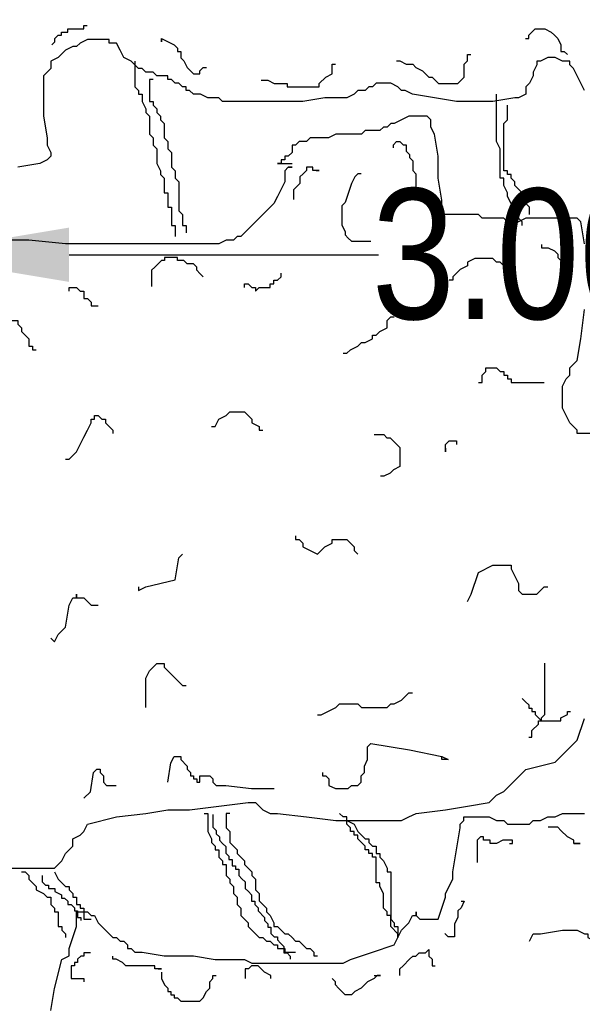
# Model space of a CAD drawing. Extents: x 1616800 to 1632437, y 2248456 to 2251974.
# Tile 319 of 399: x 1619133.48 to 1619134.86, y 2251189.28 to 2251191.7. Entities that reach past the tile are written whole.
import ezdxf

# ---------------------------------------------------------------- set-up
doc = ezdxf.new("R2010")
doc.units = 0
doc.header["$LTSCALE"] = 2
doc.header["$PDMODE"] = 3
doc.header["$PDSIZE"] = 0.2
doc.linetypes.add('CONTINU', pattern=[0])
doc.layers.get('Defpoints').update_dxf_attribs({"linetype": 'CONTINUOUS'})
doc.layers.add('0000-PAP-PROFIL EN TRAVERS DE PRINCIPE', color=7, linetype='CONTINUOUS')
doc.layers.add('00profil', color=7, linetype='CONTINUOUS')
doc.styles.add('Arial', font='ARIALN.TTF')
doc.styles.get("Standard").update_dxf_attribs({"font": 'arial.ttf'})
doc.dimstyles.get("Standard").update_dxf_attribs({"dimtxt": 0.18, "dimasz": 0.18, "dimexe": 0.18, "dimexo": 0.0625, "dimgap": 0.09, "dimtad": 0, "dimtih": 1, "dimtoh": 1, "dimdec": 4, "dimzin": 0, "dimdsep": 46, "dimtxsty": 'Standard', "dimcen": 0.09, "dimadec": 0, "dimazin": 0, "dimtfac": 1, "dimtdec": 4, "dimtofl": 0, "dimtmove": 0, "dimatfit": 3, "dimfxl": 1, "dimtolj": 1, "dimtzin": 0, "dimarcsym": 0})

# ---------------------------------------------------------------- blocks, each defined once
blk = doc.blocks.new('BEAUTIFUL TREE')
at = {"layer": '00profil', "color": 8}
for points in [[(0.7127, 6.2558), (0.7014, 6.2785), (0.69, 6.3011), (0.6787, 6.3237), (0.6674, 6.335), (0.6674, 6.3463), (0.6448, 6.3463), (0.6222, 6.3576), (0.5995, 6.3576), (0.5769, 6.3463), (0.5656, 6.3463), (0.5656, 6.335), (0.5543, 6.3124), (0.5543, 6.3011), (0.5429, 6.2785), (0.5316, 6.2671), (0.5316, 6.2445), (0.509, 6.2332), (0.4977, 6.2332), (0.4298, 6.2219), (0.3166, 6.2219), (0.2488, 6.2332), (0.1809, 6.2445), (0.1582, 6.2558), (0.1469, 6.2558), (0.1356, 6.2671), (0.113, 6.2785), (0.0677, 6.2785), (0.0564, 6.2671), (0.0451, 6.2671), (0.0338, 6.2558), (0.0111, 6.2558), (-0.0002, 6.2445), (-0.0228, 6.2332), (-0.0907, 6.2332), (-0.1586, 6.2219), (-0.4075, 6.2219), (-0.4188, 6.2332), (-0.4528, 6.2332), (-0.4754, 6.2445), (-0.498, 6.2445), (-0.5094, 6.2558), (-0.5207, 6.2558), (-0.5207, 6.2671), (-0.532, 6.2671), (-0.5433, 6.2785), (-0.5546, 6.2785), (-0.5659, 6.2898), (-0.5773, 6.2898), (-0.5773, 6.3011), (-0.6112, 6.3011), (-0.6225, 6.3124), (-0.6451, 6.3124), (-0.6565, 6.3237), (-0.6678, 6.3237), (-0.6791, 6.335), (-0.6904, 6.3463), (-0.713, 6.3576), (-0.7243, 6.3803), (-0.7357, 6.4029), (-0.7583, 6.4029), (-0.7583, 6.4142), (-0.8262, 6.4142), (-0.8488, 6.4029), (-0.8601, 6.3916), (-0.8714, 6.3916), (-0.8941, 6.3803), (-0.9054, 6.3689), (-0.9167, 6.3576), (-0.9393, 6.3463), (-0.9393, 6.3237), (-0.9507, 6.3124), (-0.962, 6.3011), (-0.962, 6.1767), (-0.9507, 6.1088), (-0.9507, 6.0862), (-0.9393, 6.0636), (-0.9393, 6.0522), (-0.9507, 6.0409), (-0.9733, 6.0296), (-1.0412, 6.0183)], [(-0.9364, 6.397), (-0.9264, 6.407), (-0.9264, 6.417), (-0.9164, 6.427), (-0.9065, 6.427), (-0.9065, 6.4369), (-0.8865, 6.4369), (-0.8865, 6.4469), (-0.8366, 6.4469), (-0.8366, 6.4569), (-0.8266, 6.4569)], [(0.5305, 6.417), (0.5404, 6.417), (0.5404, 6.427), (0.5504, 6.4369), (0.5604, 6.4469), (0.5903, 6.4469), (0.6103, 6.4369), (0.6203, 6.427), (0.6302, 6.417), (0.6402, 6.397), (0.6402, 6.3771), (0.6502, 6.3771), (0.6602, 6.3671)], [(-0.5971, 6.417), (-0.5971, 6.407), (-0.5971, 6.417), (-0.5572, 6.397), (-0.5472, 6.3871), (-0.5472, 6.3771), (-0.5372, 6.3771), (-0.5372, 6.3571), (-0.5273, 6.3472), (-0.5173, 6.3272), (-0.5073, 6.3172), (-0.4973, 6.3073), (-0.4774, 6.3073), (-0.4774, 6.3172), (-0.4674, 6.3272), (-0.4574, 6.3272)], [(-0.6791, 6.3463), (-0.6791, 6.2671), (-0.6678, 6.2558), (-0.6678, 6.2445), (-0.6565, 6.2445), (-0.6565, 6.2219), (-0.6451, 6.1993), (-0.6451, 6.188), (-0.6338, 6.1767), (-0.6338, 6.1201), (-0.6225, 6.1088), (-0.6225, 6.0862), (-0.6112, 6.0749), (-0.6112, 6.0296), (-0.5999, 6.007), (-0.5999, 5.9957), (-0.5886, 5.9844), (-0.5886, 5.9391), (-0.5773, 5.9391), (-0.5773, 5.8939), (-0.5659, 5.8939), (-0.5659, 5.8373), (-0.5546, 5.8373), (-0.5546, 5.8034)], [(0.1313, 6.3472), (0.1413, 6.3472), (0.1613, 6.3372), (0.1812, 6.3372), (0.1912, 6.3272), (0.2111, 6.3172), (0.2211, 6.3073), (0.2311, 6.2973), (0.2411, 6.2973), (0.2511, 6.2873), (0.261, 6.2774), (0.3209, 6.2774), (0.3409, 6.2973), (0.3409, 6.3372), (0.3508, 6.3472), (0.3508, 6.3671), (0.3608, 6.3671)], [(-0.2878, 6.2873), (-0.2678, 6.2873), (-0.2479, 6.2774), (-0.208, 6.2774), (-0.208, 6.2674), (-0.1082, 6.2674), (-0.1082, 6.2774), (-0.0882, 6.2973), (-0.0683, 6.3073), (-0.0683, 6.3372), (-0.0583, 6.3372)], [(-0.6225, 6.2898), (-0.6338, 6.2898), (-0.6338, 6.2219), (-0.6225, 6.2219), (-0.6225, 6.2106), (-0.6112, 6.1993), (-0.6112, 6.188), (-0.5999, 6.1767), (-0.5999, 6.1654), (-0.5886, 6.154), (-0.5886, 6.1088), (-0.5773, 6.0975), (-0.5773, 6.0749), (-0.5659, 6.0636), (-0.5659, 6.0183), (-0.5546, 6.007), (-0.5546, 5.9844), (-0.5433, 5.9731), (-0.5433, 5.8826), (-0.532, 5.8713), (-0.532, 5.8373), (-0.5207, 5.8373), (-0.5207, 5.8147)], [(0.5203, 5.8373), (0.5203, 5.8487), (0.509, 5.86), (0.4977, 5.8826), (0.4864, 5.9052), (0.4751, 5.9278), (0.4751, 5.9391), (0.4637, 5.9618), (0.4637, 5.9844), (0.4524, 5.9844), (0.4524, 6.0749), (0.4411, 6.0975), (0.4411, 6.2445)], [(0.5429, 5.8713), (0.5429, 5.8939), (0.5316, 5.9052), (0.5316, 5.9165), (0.5203, 5.9165), (0.5203, 5.9391), (0.509, 5.9505), (0.4977, 5.9618), (0.4977, 5.9731), (0.4864, 5.9844), (0.4864, 5.9957), (0.4751, 5.9957), (0.4751, 6.007), (0.4637, 6.007), (0.4637, 6.154), (0.4751, 6.1654), (0.4751, 6.2106)], [(-0.2039, 6.0183), (-0.1925, 6.0183), (-0.2039, 6.0183), (-0.2152, 6.007), (-0.2152, 5.9731), (-0.2265, 5.9505), (-0.2378, 5.9278), (-0.2491, 5.9052), (-0.2717, 5.8826), (-0.2831, 5.8713), (-0.3283, 5.826), (-0.3396, 5.8147), (-0.351, 5.8034), (-0.3623, 5.8034), (-0.3736, 5.7921), (-0.3962, 5.7921), (-0.4188, 5.7808), (-0.8941, 5.7808), (-1.0072, 5.7921), (-1.1204, 5.7921)], [(-1.3014, 3.8467), (-0.928, 3.8467), (-0.9167, 3.858), (-0.9054, 3.8693), (-0.8941, 3.8919), (-0.8714, 3.9145), (-0.8714, 3.9372), (-0.8488, 3.9485), (-0.8375, 3.9598), (-0.8262, 3.9824), (-0.7357, 4.005), (-0.6451, 4.0163), (-0.5773, 4.0276), (-0.5094, 4.0276), (-0.4188, 4.039), (-0.3283, 4.0503), (-0.3057, 4.0503), (-0.2944, 4.039), (-0.2831, 4.0276), (-0.2604, 4.0163), (-0.2378, 4.0163), (-0.1473, 4.005), (-0.0568, 3.9937), (0.1469, 3.9937), (0.1695, 4.005), (0.1922, 4.0163), (0.2827, 4.0276), (0.3506, 4.039), (0.4185, 4.0503), (0.4411, 4.0729), (0.4637, 4.0842), (0.5316, 4.1521), (0.6222, 4.1747), (0.69, 4.2425), (0.7127, 4.3104)], [(0.8485, 5.1926), (0.69, 5.1926), (0.69, 5.2039), (0.6674, 5.2266), (0.6561, 5.2492), (0.6448, 5.2718), (0.6448, 5.3397), (0.6561, 5.3623), (0.6674, 5.3736), (0.6674, 5.3962), (0.69, 5.4189), (0.7014, 5.4867), (0.7127, 5.5772)], [(0.7127, 5.7808), (0.7014, 5.8487), (0.69, 5.86), (0.5316, 5.86), (0.509, 5.8487), (0.4751, 5.8487), (0.4637, 5.86), (0.3958, 5.86), (0.3845, 5.8713), (0.2714, 5.8713), (0.2714, 5.9165), (0.2601, 5.9844), (0.2601, 6.0522), (0.2488, 6.1201), (0.2374, 6.1427), (0.2374, 6.1654), (0.2261, 6.1767), (0.1695, 6.1767), (0.1243, 6.154), (0.113, 6.154), (0.1017, 6.1427), (0.0903, 6.1427), (0.079, 6.1314), (0.0338, 6.1314), (0.0224, 6.1201), (-0.0568, 6.1201), (-0.0794, 6.1088), (-0.136, 6.1088), (-0.1473, 6.0975), (-0.1699, 6.0975), (-0.1812, 6.0862), (-0.1925, 6.0862), (-0.1925, 6.0636), (-0.2039, 6.0522), (-0.2152, 6.0522), (-0.2152, 6.0409), (-0.2265, 6.0409), (-0.2265, 6.0296), (-0.2378, 6.0296), (-0.1925, 6.0296)], [(0.1213, 6.0779), (0.1213, 6.0878), (0.1313, 6.0978), (0.1413, 6.0978), (0.1513, 6.0878), (0.1613, 6.0878), (0.1613, 6.0679), (0.1712, 6.0579), (0.1712, 6.0479), (0.1812, 6.038), (0.1812, 6.008), (0.1912, 5.9981), (0.1912, 5.9282), (0.1812, 5.9282)], [(-0.1181, 6.008), (-0.1082, 6.008), (-0.1281, 6.008), (-0.1281, 6.018), (-0.1481, 6.018), (-0.1481, 6.008), (-0.1581, 5.9981), (-0.168, 5.9881), (-0.168, 5.9681), (-0.178, 5.9582), (-0.188, 5.9482), (-0.188, 5.9183)], [(0.0216, 5.9981), (0.0116, 5.9981), (0.0016, 5.9881), (-0.0084, 5.9681), (-0.0283, 5.9083), (-0.0383, 5.8983), (-0.0383, 5.8385), (-0.0283, 5.8185), (-0.0283, 5.8085), (-0.0184, 5.7986), (-0.0084, 5.7886), (0.0515, 5.7886)], [(0.5804, 5.7786), (0.5804, 5.7686), (0.6003, 5.7686), (0.6203, 5.7587), (0.6302, 5.7487), (0.6302, 5.7387), (0.6402, 5.7287), (0.6402, 5.7088), (0.6502, 5.6988), (0.6502, 5.6091), (0.6402, 5.6091)], [(-0.4674, 5.6789), (-0.4774, 5.6889), (-0.4874, 5.6988), (-0.4874, 5.7088), (-0.4973, 5.7188), (-0.5173, 5.7188), (-0.5273, 5.7287), (-0.5472, 5.7287), (-0.5472, 5.7387), (-0.5871, 5.7387), (-0.5871, 5.7287), (-0.5971, 5.7287), (-0.6071, 5.7188), (-0.6171, 5.7088), (-0.6271, 5.6988), (-0.6271, 5.649)], [(0.4864, 5.6677), (0.4864, 5.6564), (0.4977, 5.6564), (0.4977, 5.6677), (0.4751, 5.6903), (0.4637, 5.7016), (0.4637, 5.7129), (0.4524, 5.7242), (0.4411, 5.7242), (0.4298, 5.7355), (0.3732, 5.7355), (0.3506, 5.7242), (0.3506, 5.7129), (0.328, 5.7016), (0.3166, 5.6903), (0.3053, 5.679), (0.3053, 5.6677), (0.294, 5.6677)], [(-0.3396, 5.6451), (-0.3396, 5.6564), (-0.3283, 5.6564), (-0.317, 5.6451), (-0.3057, 5.6451), (-0.3057, 5.6338), (-0.2944, 5.6451), (-0.2604, 5.6451), (-0.2604, 5.6564), (-0.2491, 5.6564), (-0.2491, 5.6677), (-0.2378, 5.6677), (-0.2265, 5.679), (-0.2265, 5.6903)], [(-0.8828, 5.6338), (-0.8828, 5.6451), (-0.8601, 5.6451), (-0.8488, 5.6338), (-0.8375, 5.6338), (-0.8375, 5.6111), (-0.8262, 5.6111), (-0.8149, 5.5998), (-0.8149, 5.5885), (-0.7922, 5.5885)], [(-0.0341, 5.4415), (-0.0228, 5.4415), (-0.0115, 5.4528), (0.0111, 5.4641), (0.0224, 5.4754), (0.0338, 5.4754), (0.0564, 5.4867), (0.0564, 5.498), (0.0677, 5.498), (0.079, 5.5093), (0.1017, 5.5206), (0.1017, 5.5433), (0.113, 5.5546), (0.1243, 5.5546)], [(-1.0977, 5.5093), (-1.0751, 5.532), (-1.0638, 5.532), (-1.0638, 5.5433), (-1.0412, 5.5433), (-1.0412, 5.532), (-1.0299, 5.5206), (-1.0299, 5.5093), (-1.0185, 5.498), (-1.0072, 5.4867), (-1.0072, 5.4641), (-0.9959, 5.4641), (-0.9959, 5.4528), (-0.9846, 5.4528)], [(-0.9393, 3.4056), (-0.928, 3.4734), (-0.9054, 3.5639), (-0.8828, 3.5752), (-0.8828, 3.5978), (-0.8601, 3.6657), (-0.8601, 3.7109), (-0.8262, 3.7109), (-0.8149, 3.6996), (-0.8036, 3.6996), (-0.7922, 3.677), (-0.7809, 3.6657), (-0.7583, 3.6431), (-0.747, 3.6318), (-0.7357, 3.6318), (-0.7243, 3.6205), (-0.713, 3.6205), (-0.7017, 3.6092), (-0.7017, 3.5978), (-0.6904, 3.5978), (-0.6791, 3.5865), (-0.6565, 3.5865), (-0.5886, 3.5752), (-0.498, 3.5752), (-0.4302, 3.5639), (-0.3396, 3.5639), (-0.317, 3.5526), (-0.0341, 3.5526), (-0.0115, 3.5639), (0.0564, 3.5865), (0.1243, 3.6092), (0.1356, 3.6318), (0.1469, 3.6544), (0.1695, 3.677), (0.1809, 3.6996), (0.1922, 3.6996), (0.1922, 3.7109), (0.1922, 3.6996), (0.2035, 3.6883), (0.2601, 3.6883), (0.2827, 3.7562), (0.2827, 3.7675), (0.3053, 3.8127), (0.3053, 3.8354), (0.3166, 3.9032), (0.328, 3.9711), (0.328, 3.9824), (0.3393, 3.9937), (0.3393, 4.005), (0.4185, 4.005), (0.4411, 3.9937), (0.4637, 3.9937), (0.4751, 3.9824), (0.5429, 3.9824), (0.5543, 3.9937), (0.5769, 3.9937), (0.5995, 4.005), (0.6222, 4.005), (0.6448, 4.0163), (0.7127, 4.0163)], [(0.3845, 5.351), (0.3958, 5.351), (0.3958, 5.3736), (0.4072, 5.3849), (0.4072, 5.3962), (0.4411, 5.3962), (0.4524, 5.3849), (0.4637, 5.3849), (0.4637, 5.3736), (0.4751, 5.3736), (0.4751, 5.3623), (0.4864, 5.3623), (0.4864, 5.351), (0.5882, 5.351)], [(-0.8941, 5.1135), (-0.8828, 5.1135), (-0.8601, 5.1361), (-0.8488, 5.1587), (-0.8375, 5.1813), (-0.8262, 5.2039), (-0.8149, 5.2266), (-0.8149, 5.2379), (-0.8036, 5.2379), (-0.8036, 5.2492), (-0.7922, 5.2492), (-0.7809, 5.2379), (-0.7696, 5.2379), (-0.7696, 5.2266), (-0.7583, 5.2153), (-0.747, 5.2039), (-0.747, 5.1926)], [(-0.4415, 5.2153), (-0.4302, 5.2153), (-0.4188, 5.2379), (-0.3962, 5.2492), (-0.3849, 5.2605), (-0.3396, 5.2605), (-0.3283, 5.2492), (-0.317, 5.2379), (-0.317, 5.2266), (-0.2944, 5.2153), (-0.2944, 5.2039), (-0.2831, 5.2039)], [(0.0615, 5.1901), (0.0914, 5.1901), (0.1014, 5.1801), (0.1114, 5.1801), (0.1313, 5.1602), (0.1413, 5.1502), (0.1413, 5.0904), (0.1213, 5.0804), (0.1114, 5.0704), (0.0914, 5.0605), (0.0814, 5.0605)], [(0.2827, 5.1474), (0.2827, 5.1361), (0.2827, 5.1587), (0.294, 5.17), (0.3166, 5.17), (0.3166, 5.1587)], [(-0.1812, 4.8759), (-0.1812, 4.8646), (-0.1699, 4.8646), (-0.1586, 4.8533), (-0.1586, 4.842), (-0.136, 4.8307), (-0.1133, 4.8194), (-0.0907, 4.842), (-0.0681, 4.8533), (-0.0681, 4.8646), (-0.0228, 4.8646), (-0.0002, 4.842), (-0.0002, 4.8307), (0.0111, 4.8194)], [(-0.6678, 4.7176), (-0.6678, 4.7063), (-0.6451, 4.7176), (-0.5546, 4.7402), (-0.5433, 4.8081), (-0.532, 4.8194)], [(0.3506, 4.6723), (0.3619, 4.695), (0.3845, 4.7628), (0.4298, 4.7855), (0.4864, 4.7855), (0.4864, 4.7741), (0.4977, 4.7515), (0.509, 4.7289), (0.509, 4.7063), (0.5203, 4.695), (0.5656, 4.695), (0.5769, 4.7063), (0.5882, 4.7176), (0.5995, 4.7176)], [(-0.9393, 4.5592), (-0.928, 4.5479), (-0.9167, 4.5706), (-0.8941, 4.5932), (-0.8828, 4.661), (-0.8714, 4.6837), (-0.8601, 4.6837), (-0.8601, 4.695), (-0.8601, 4.6837), (-0.8375, 4.6837), (-0.8262, 4.6723), (-0.8149, 4.661), (-0.7922, 4.661)], [(-0.6451, 4.3443), (-0.6451, 4.4348), (-0.6338, 4.4574), (-0.6225, 4.4688), (-0.6112, 4.4801), (-0.5886, 4.4801), (-0.5886, 4.4688), (-0.5659, 4.4461), (-0.5546, 4.4348), (-0.5433, 4.4235), (-0.532, 4.4122), (-0.5207, 4.4122)], [(0.5404, 4.2525), (0.5504, 4.2525), (0.5504, 4.2725), (0.5704, 4.2924), (0.5704, 4.3024), (0.5804, 4.3024), (0.5804, 4.3124), (0.5903, 4.3223), (0.5903, 4.4819)], [(-0.1133, 4.3217), (-0.102, 4.3217), (-0.0568, 4.3443), (-0.0454, 4.3557), (0.0111, 4.3557), (0.0224, 4.3443), (0.1017, 4.3443), (0.113, 4.3557), (0.1243, 4.3557), (0.1469, 4.367), (0.1582, 4.3783), (0.1695, 4.3896), (0.1809, 4.3896)], [(0.5205, 4.3722), (0.5305, 4.3622), (0.5404, 4.3523), (0.5404, 4.3423), (0.5504, 4.3423), (0.5504, 4.3323), (0.5604, 4.3323), (0.5604, 4.3223), (0.5704, 4.3124), (0.5804, 4.3024), (0.6402, 4.3024), (0.6402, 4.3124), (0.6602, 4.3223), (0.6602, 4.3323), (0.6702, 4.3323)], [(-0.0982, 4.1428), (-0.0982, 4.1328), (-0.0882, 4.1328), (-0.0782, 4.1228), (-0.0782, 4.1029), (-0.0583, 4.0929), (-0.0184, 4.0929), (-0.0084, 4.1029), (0.0116, 4.1029), (0.0216, 4.1129), (0.0216, 4.1328), (0.0315, 4.1428), (0.0315, 4.1627), (0.0415, 4.1827), (0.0415, 4.2226), (0.0515, 4.2326), (0.1712, 4.2126), (0.271, 4.1927), (0.291, 4.1827), (0.271, 4.1827), (0.271, 4.1927)], [(-0.5772, 4.1129), (-0.5672, 4.1727), (-0.5572, 4.1927), (-0.5372, 4.1927), (-0.5372, 4.1827), (-0.5173, 4.1627), (-0.5173, 4.1528), (-0.5073, 4.1428), (-0.5073, 4.1328), (-0.4973, 4.1328), (-0.4973, 4.1228), (-0.4874, 4.1228), (-0.4874, 4.1129), (-0.4774, 4.1129), (-0.4774, 4.1328), (-0.4474, 4.1328), (-0.4375, 4.1228), (-0.4375, 4.1129), (-0.4275, 4.1029), (-0.3975, 4.1029), (-0.3177, 4.0929), (-0.2479, 4.0929)], [(-0.8366, 4.063), (-0.8166, 4.0829), (-0.8067, 4.1428), (-0.7967, 4.1528), (-0.7867, 4.1528), (-0.7867, 4.1428), (-0.7767, 4.1328), (-0.7767, 4.1129), (-0.7668, 4.1029), (-0.7368, 4.1029)], [(-0.4641, 4.0163), (-0.4528, 4.0163), (-0.4528, 3.9598), (-0.4415, 3.9372), (-0.4415, 3.9258), (-0.4302, 3.9145), (-0.4302, 3.9032), (-0.4188, 3.9032), (-0.4188, 3.8806), (-0.4075, 3.8693), (-0.4075, 3.858), (-0.3962, 3.858), (-0.3962, 3.8241), (-0.3849, 3.8127), (-0.3849, 3.8014), (-0.3736, 3.7901), (-0.3736, 3.7675), (-0.3623, 3.7562), (-0.3623, 3.7336), (-0.351, 3.7223), (-0.351, 3.6996), (-0.3396, 3.6883), (-0.3283, 3.677), (-0.3283, 3.6657), (-0.317, 3.6544), (-0.3057, 3.6431), (-0.2944, 3.6318), (-0.2831, 3.6318), (-0.2717, 3.6205), (-0.2604, 3.6205), (-0.2491, 3.6092), (-0.2378, 3.6092), (-0.2378, 3.5978), (-0.2152, 3.5978), (-0.2152, 3.5865), (-0.1812, 3.5865)], [(-0.4375, 4.0131), (-0.4375, 3.9732), (-0.4275, 3.9632), (-0.4275, 3.9533), (-0.4175, 3.9433), (-0.4175, 3.9333), (-0.4075, 3.9233), (-0.3975, 3.9134), (-0.3975, 3.8934), (-0.3876, 3.8835), (-0.3876, 3.8735), (-0.3776, 3.8735), (-0.3776, 3.8535), (-0.3676, 3.8535), (-0.3676, 3.8436), (-0.3576, 3.8436), (-0.3576, 3.8236), (-0.3477, 3.8136), (-0.3377, 3.8037), (-0.3377, 3.7837), (-0.3277, 3.7737), (-0.3177, 3.7638), (-0.3177, 3.7438), (-0.3077, 3.7438), (-0.3077, 3.7338), (-0.2978, 3.7239), (-0.2978, 3.7139), (-0.2778, 3.6939), (-0.2778, 3.684), (-0.2678, 3.674), (-0.2678, 3.664), (-0.2578, 3.664), (-0.2578, 3.6441), (-0.2479, 3.6341), (-0.2379, 3.6341), (-0.2379, 3.6241), (-0.2279, 3.6141), (-0.2179, 3.6042), (-0.2179, 3.5842), (-0.208, 3.5842), (-0.198, 3.5742), (-0.198, 3.5643)], [(-0.3849, 4.0163), (-0.3962, 4.0163), (-0.3962, 3.9711), (-0.3849, 3.9598), (-0.3849, 3.9258), (-0.3736, 3.9145), (-0.3623, 3.9032), (-0.3623, 3.8919), (-0.351, 3.8806), (-0.3396, 3.8693), (-0.3396, 3.858), (-0.3283, 3.8467), (-0.317, 3.8354), (-0.317, 3.8241), (-0.3057, 3.8127), (-0.3057, 3.7788), (-0.2944, 3.7675), (-0.2944, 3.7449), (-0.2831, 3.7336), (-0.2717, 3.7223), (-0.2717, 3.7109), (-0.2604, 3.6996), (-0.2491, 3.677), (-0.2491, 3.6657), (-0.2378, 3.6657), (-0.2265, 3.6544), (-0.2152, 3.6431), (-0.2039, 3.6431), (-0.1925, 3.6318), (-0.1812, 3.6205), (-0.1699, 3.6205), (-0.1473, 3.5978), (-0.136, 3.5978), (-0.1246, 3.5865), (-0.1246, 3.5752), (-0.1133, 3.5752)], [(-0.0228, 3.9937), (-0.0002, 3.9824), (0.0111, 3.9598), (0.0224, 3.9485), (0.0338, 3.9372), (0.0451, 3.9372), (0.0451, 3.9258), (0.0564, 3.9145), (0.0677, 3.9145), (0.0677, 3.8919), (0.079, 3.8919), (0.079, 3.8806), (0.0903, 3.8693), (0.1017, 3.8467), (0.1017, 3.8354), (0.113, 3.8354), (0.113, 3.6883), (0.1243, 3.677), (0.1243, 3.6657), (0.1356, 3.6657), (0.1356, 3.6318), (0.1356, 3.6431), (0.113, 3.6657), (0.113, 3.6996), (0.1017, 3.6996), (0.1017, 3.7109), (0.0903, 3.7223), (0.0903, 3.7675), (0.079, 3.7901), (0.079, 3.8014), (0.0677, 3.8014), (0.0677, 3.8806), (0.0564, 3.8806), (0.0564, 3.8919), (0.0451, 3.8919), (0.0451, 3.9032), (0.0338, 3.9032), (0.0338, 3.9145), (0.0224, 3.9258), (0.0111, 3.9372), (0.0111, 3.9485), (-0.0002, 3.9485), (-0.0002, 3.9598), (-0.0115, 3.9598), (-0.0115, 3.9711), (-0.0228, 3.9824), (-0.0228, 4.005), (-0.0341, 4.005), (-0.0454, 4.0163)], [(0.6801, 3.9233), (0.7001, 3.9233), (0.6801, 3.9233), (0.6801, 3.9333), (0.6602, 3.9433), (0.6402, 3.9632), (0.6302, 3.9732), (0.6003, 3.9732)], [(0.4806, 3.9233), (0.4905, 3.9233), (0.4905, 3.9333), (0.4606, 3.9333), (0.4407, 3.9233), (0.4207, 3.9233), (0.4207, 3.9333), (0.4007, 3.9333), (0.4007, 3.9433), (0.3908, 3.9433), (0.3808, 3.9333), (0.3808, 3.8635)], [(-1.0299, 3.8354), (-1.0185, 3.8354), (-1.0072, 3.8241), (-1.0072, 3.8127), (-0.9959, 3.8014), (-0.9846, 3.7901), (-0.9846, 3.7788), (-0.962, 3.7675), (-0.9507, 3.7562), (-0.9393, 3.7562), (-0.9393, 3.7336), (-0.928, 3.7223), (-0.928, 3.7109), (-0.9167, 3.7109), (-0.9167, 3.6657), (-0.9054, 3.6657), (-0.9054, 3.6544), (-0.8941, 3.6431), (-0.8941, 3.6318)], [(-0.9663, 3.8236), (-0.9663, 3.8037), (-0.9563, 3.7937), (-0.9464, 3.7937), (-0.9464, 3.7837), (-0.9264, 3.7837), (-0.9264, 3.7737), (-0.9065, 3.7638), (-0.9065, 3.7538), (-0.8965, 3.7538), (-0.8865, 3.7438), (-0.8865, 3.7338), (-0.8765, 3.7338), (-0.8665, 3.7239), (-0.8665, 3.7139), (-0.8566, 3.7139), (-0.8566, 3.6939), (-0.8466, 3.6939), (-0.8466, 3.684)], [(-0.928, 3.8354), (-0.9167, 3.8127), (-0.9054, 3.8014), (-0.8941, 3.7901), (-0.8828, 3.7901), (-0.8828, 3.7788), (-0.8714, 3.7675), (-0.8714, 3.7562), (-0.8601, 3.7562), (-0.8601, 3.7336), (-0.8488, 3.7336), (-0.8488, 3.7223), (-0.8375, 3.7223), (-0.8375, 3.6883), (-0.8149, 3.6883)], [(0.3309, 3.7438), (0.3409, 3.7438), (0.3309, 3.7239), (0.3209, 3.7139), (0.3209, 3.6939), (0.3109, 3.674), (0.3109, 3.6341), (0.291, 3.6341), (0.281, 3.6441)], [(0.5429, 3.6205), (0.5543, 3.6431), (0.5769, 3.6431), (0.6448, 3.6544), (0.69, 3.6544), (0.7127, 3.6431), (0.724, 3.6431), (0.724, 3.6318), (0.7466, 3.6205), (0.7579, 3.6092), (0.7692, 3.5865), (0.7806, 3.5752), (0.7919, 3.5639), (0.8485, 3.5639)], [(-0.8166, 3.5842), (-0.8366, 3.5842), (-0.8366, 3.5742), (-0.8466, 3.5742), (-0.8566, 3.5643), (-0.8566, 3.5543), (-0.8665, 3.5543), (-0.8665, 3.5443), (-0.8765, 3.5443), (-0.8765, 3.5044), (-0.8366, 3.5044), (-0.8366, 3.4944)], [(-0.6071, 3.5343), (-0.5971, 3.5343), (-0.6171, 3.5343), (-0.6171, 3.5443), (-0.7069, 3.5443), (-0.7169, 3.5543), (-0.7368, 3.5643), (-0.7468, 3.5643), (-0.7468, 3.5742)], [(0.1413, 3.5144), (0.1413, 3.5343), (0.1513, 3.5443), (0.1712, 3.5643), (0.1812, 3.5742), (0.1912, 3.5742), (0.2012, 3.5842), (0.2211, 3.5842), (0.2311, 3.5942), (0.2311, 3.5742), (0.2411, 3.5643), (0.2411, 3.5443), (0.2511, 3.5443)], [(-0.2578, 3.5044), (-0.2578, 3.5144), (-0.2778, 3.5244), (-0.2878, 3.5343), (-0.2978, 3.5443), (-0.3177, 3.5443), (-0.3277, 3.5343), (-0.3377, 3.5343), (-0.3377, 3.5044)], [(-0.5971, 3.5244), (-0.5971, 3.5044), (-0.5871, 3.4845), (-0.5772, 3.4745), (-0.5772, 3.4645), (-0.5672, 3.4645), (-0.5672, 3.4545), (-0.5572, 3.4545), (-0.5572, 3.4446), (-0.5472, 3.4446), (-0.5372, 3.4346), (-0.4774, 3.4346), (-0.4674, 3.4446), (-0.4574, 3.4645), (-0.4474, 3.4745), (-0.4474, 3.4944), (-0.4375, 3.5044), (-0.4375, 3.5144), (-0.4275, 3.5144)], [(0.0615, 3.5144), (0.0814, 3.5144), (0.0714, 3.5144), (0.0615, 3.5044), (0.0415, 3.4944), (0.0315, 3.4845), (0.0216, 3.4745), (0.0016, 3.4645), (-0.0084, 3.4545), (-0.0283, 3.4545), (-0.0383, 3.4645), (-0.0483, 3.4745), (-0.0583, 3.4845), (-0.0583, 3.4944), (-0.0683, 3.5044)]]:
    blk.add_lwpolyline(points, dxfattribs=at)
blk = doc.blocks.new('*D198')
at = {"layer": '0000-PAP-PROFIL EN TRAVERS DE PRINCIPE', "color": 0, "lineweight": -2, "transparency": 16777216}
for p, q in [((1619133.1991, 2251186.459), (1619133.1991, 2251191.1251)), ((1619136.1991, 2251186.656), (1619136.1991, 2251191.1251))]:
    blk.add_line(p, q, dxfattribs=at)
at = {"layer": '0000-PAP-PROFIL EN TRAVERS DE PRINCIPE', "color": 0, "linetype": 'Continuous', "lineweight": -2, "transparency": 16777216}
for p, q in [((1619133.5991, 2251191.1251), (1619134.3587, 2251191.1251)), ((1619135.7991, 2251191.1251), (1619135.0395, 2251191.1251))]:
    blk.add_line(p, q, dxfattribs=at)
at = {"layer": '0000-PAP-PROFIL EN TRAVERS DE PRINCIPE', "color": 0, "transparency": 16777216}
for points in [[(1619133.5991, 2251191.1918), (1619133.5991, 2251191.0585), (1619133.1991, 2251191.1251)], [(1619135.7991, 2251191.1918), (1619135.7991, 2251191.0585), (1619136.1991, 2251191.1251)]]:
    blk.add_solid(points, dxfattribs=at)
at = {"layer": 'Defpoints', "color": 0, "transparency": 16777216}
for p in [(1619136.1991, 2251191.1251), (1619136.1991, 2251186.656), (1619133.1991, 2251186.459)]:
    blk.add_point(p, dxfattribs=at)
at = {"layer": '0000-PAP-PROFIL EN TRAVERS DE PRINCIPE', "color": 0, "transparency": 16777216, "insert": (1619134.6991, 2251191.1251), "char_height": 0.32, "attachment_point": 5, "style": 'Arial'}
blk.add_mtext('\\A1;3.00', dxfattribs=at)
blk = doc.blocks.new('*D201')
at = {"layer": '0000-PAP-PROFIL EN TRAVERS DE PRINCIPE', "color": 0, "linetype": 'Continuous', "lineweight": -2, "ltscale": 0.6, "transparency": 16777216}
for p, q in [((1619132.7944, 2251192.559), (1619132.3944, 2251192.559)), ((1619136.5991, 2251192.559), (1619136.9991, 2251192.559))]:
    blk.add_line(p, q, dxfattribs=at)
at = {"layer": '0000-PAP-PROFIL EN TRAVERS DE PRINCIPE', "color": 0, "lineweight": -2, "ltscale": 0.6, "transparency": 16777216}
for p, q in [((1619133.1944, 2251188.2685), (1619133.1944, 2251192.559)), ((1619136.1991, 2251191.1251), (1619136.1991, 2251192.559))]:
    blk.add_line(p, q, dxfattribs=at)
at = {"layer": '0000-PAP-PROFIL EN TRAVERS DE PRINCIPE', "color": 0, "ltscale": 0.6, "transparency": 16777216}
for points in [[(1619132.7944, 2251192.6256), (1619132.7944, 2251192.4923), (1619133.1944, 2251192.559)], [(1619136.5991, 2251192.6256), (1619136.5991, 2251192.4923), (1619136.1991, 2251192.559)]]:
    blk.add_solid(points, dxfattribs=at)
at = {"layer": 'Defpoints', "color": 0, "ltscale": 0.6, "transparency": 16777216}
for p in [(1619136.1991, 2251192.559), (1619136.1991, 2251191.1251), (1619133.1944, 2251188.2685)]:
    blk.add_point(p, dxfattribs=at)
at = {"layer": '0000-PAP-PROFIL EN TRAVERS DE PRINCIPE', "color": 0, "ltscale": 0.6, "transparency": 16777216, "insert": (1619134.6967, 2251192.559), "char_height": 0.32, "attachment_point": 5, "style": 'Arial'}
blk.add_mtext('\\A1;Bande végétale', dxfattribs=at)
blk = doc.blocks.new('*D203')
at = {"layer": '0000-PAP-PROFIL EN TRAVERS DE PRINCIPE', "color": 0, "linetype": 'CONTINU', "lineweight": -2, "ltscale": 0.03, "transparency": 16777216}
for p, q in [((1619122.1944, 2251189.7212), (1619122.1944, 2251193.3581)), ((1619138.6991, 2251189.7494), (1619138.6991, 2251193.3581))]:
    blk.add_line(p, q, dxfattribs=at)
at = {"layer": '0000-PAP-PROFIL EN TRAVERS DE PRINCIPE', "color": 0, "linetype": 'Continuous', "lineweight": -2, "ltscale": 0.03, "transparency": 16777216}
for p, q in [((1619122.5944, 2251193.3581), (1619129.1385, 2251193.3581)), ((1619138.2991, 2251193.3581), (1619131.755, 2251193.3581))]:
    blk.add_line(p, q, dxfattribs=at)
at = {"layer": '0000-PAP-PROFIL EN TRAVERS DE PRINCIPE', "color": 0, "linetype": 'CONTINU', "ltscale": 0.03, "transparency": 16777216}
for points in [[(1619122.5944, 2251193.4248), (1619122.5944, 2251193.2915), (1619122.1944, 2251193.3581)], [(1619138.2991, 2251193.4248), (1619138.2991, 2251193.2915), (1619138.6991, 2251193.3581)]]:
    blk.add_solid(points, dxfattribs=at)
at = {"layer": 'Defpoints', "color": 0, "linetype": 'CONTINU', "ltscale": 0.03, "transparency": 16777216}
for p in [(1619138.6991, 2251193.3581), (1619138.6991, 2251189.7494), (1619122.1944, 2251189.7212)]:
    blk.add_point(p, dxfattribs=at)
at = {"layer": '0000-PAP-PROFIL EN TRAVERS DE PRINCIPE', "color": 0, "linetype": 'CONTINU', "ltscale": 0.03, "transparency": 16777216, "insert": (1619130.4467, 2251193.3581), "char_height": 0.32, "attachment_point": 5, "style": 'Arial'}
blk.add_mtext('\\A1;Emprise 16.50m', dxfattribs=at)

msp = doc.modelspace()

# ---------------------------------------------------------------- block references
at = {"layer": '0000-PAP-PROFIL EN TRAVERS DE PRINCIPE', "xscale": 0.7926578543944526, "yscale": 0.7926578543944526, "zscale": 0.7926578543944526}
msp.add_blockref('BEAUTIFUL TREE', (1619134.299, 2251186.5698), dxfattribs=at)

# ---------------------------------------------------------------- dimensions: what is measured, and where the dimension line sits
at = {"layer": '0000-PAP-PROFIL EN TRAVERS DE PRINCIPE', "color": 1, "linetype": 'CONTINU', "ltscale": 0.03}
dim = msp.add_linear_dim(base=(1619138.6991, 2251193.3581), p1=(1619122.1944, 2251189.7212), p2=(1619138.6991, 2251189.7494), text='Emprise 16.50m', dimstyle='Standard', override={"dimscale": 40, "dimtxt": 0.008, "dimasz": 0.01, "dimexe": 0, "dimexo": 0, "dimgap": 0, "dimtih": 0, "dimtoh": 0, "dimdec": 2, "dimtxsty": 'Arial', "dimcen": 1.5, "dimtmove": 1, "dimfxl": 1.25, "dimfxlon": 1}, dxfattribs=at)
dim.commit()
dim.dimension.update_dxf_attribs({"geometry": '*D203', "text_midpoint": (1619130.4467, 2251193.3581)})
at = {"layer": '0000-PAP-PROFIL EN TRAVERS DE PRINCIPE', "ltscale": 0.6}
dim = msp.add_linear_dim(base=(1619136.1991, 2251192.559), p1=(1619133.1944, 2251188.2685), p2=(1619136.1991, 2251191.1251), text='Bande végétale', dimstyle='Standard', override={"dimscale": 40, "dimtxt": 0.008, "dimasz": 0.01, "dimexe": 0, "dimexo": 0, "dimgap": 0, "dimtih": 0, "dimtoh": 0, "dimdec": 2, "dimtxsty": 'Arial', "dimcen": 1.5, "dimtmove": 1, "dimfxl": 1.25, "dimfxlon": 1}, dxfattribs=at)
dim.commit()
dim.dimension.update_dxf_attribs({"geometry": '*D201', "text_midpoint": (1619134.6967, 2251192.559)})
at = {"layer": '0000-PAP-PROFIL EN TRAVERS DE PRINCIPE'}
dim = msp.add_linear_dim(base=(1619136.1991, 2251191.1251), p1=(1619133.1991, 2251186.459), p2=(1619136.1991, 2251186.656), dimstyle='Standard', override={"dimscale": 40, "dimtxt": 0.008, "dimasz": 0.01, "dimexe": 0, "dimexo": 0, "dimgap": 0, "dimtih": 0, "dimtoh": 0, "dimdec": 2, "dimtxsty": 'Arial', "dimcen": 1.5, "dimtmove": 1, "dimfxl": 1.25, "dimfxlon": 1}, dxfattribs=at)
dim.commit()
dim.dimension.update_dxf_attribs({"geometry": '*D198', "text_midpoint": (1619134.6991, 2251191.1251)})

doc.saveas('drawing.dxf')
